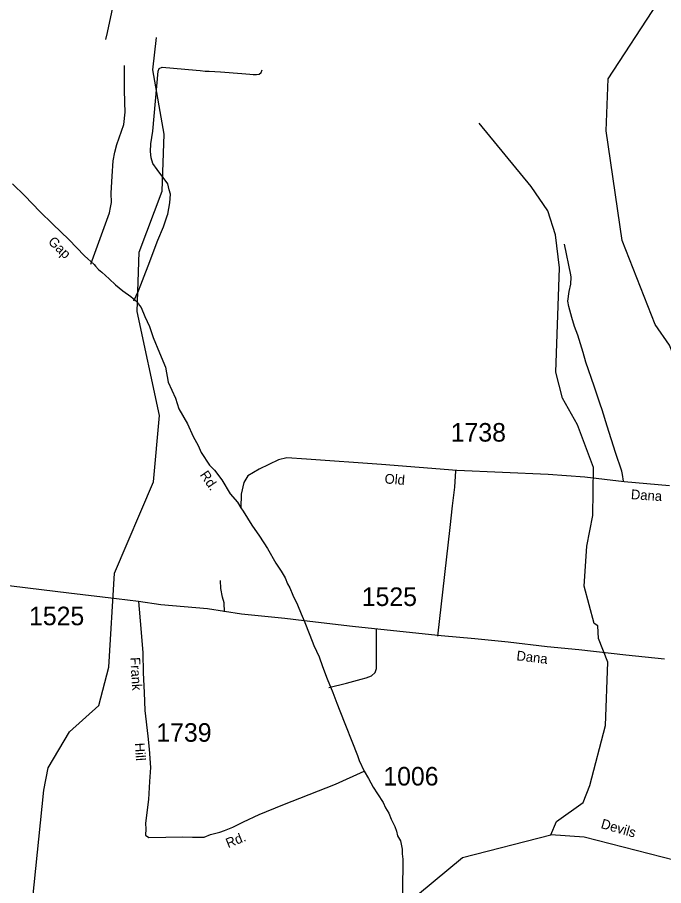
# Model space of a CAD drawing. Extents: x 884530 to 1028605, y 526725 to 653634.
# Drawn here: x 981400 to 985754, y 589776 to 595624 of the extents above; entities that cross this region are included whole.
import ezdxf

# ---------------------------------------------------------------- set-up
doc = ezdxf.new("R2010")
doc.units = 0
for name, color, linetype in [('Exist Hydrographic Creek Single Shore', 7, 'Continuous'), ('Exist Hydrographic Creek Single Shore Label', 7, 'Continuous'), ('Exist Hydrographic Misc Water Feature', 7, 'Continuous'), ('Exist Road Non-System Type 51', 7, 'Continuous'), ('Exist Road Secondary Type 51 Attributed', 7, 'Continuous'), ('Exist Road Secondary Type 51 Label', 7, 'Continuous'), ('Exist Road Secondary Type 51 Number Label', 7, 'Continuous')]:
    doc.layers.add(name, color=color, linetype=linetype)

msp = doc.modelspace()

# ---------------------------------------------------------------- linework, layer by layer
at = {"layer": 'Exist Hydrographic Creek Single Shore'}
for points in [[(982950.8, 588565.1), (984002.4, 589638.6), (984398.4, 589964.7), (984994.7, 590117.5)], [(987014, 589647.7), (986879.5, 589628.4), (986557.5, 589705), (986035.8, 589840.5), (985831, 589946.4), (985219.2, 590103.1), (984994.7, 590117.5)]]:
    msp.add_lwpolyline(points, dxfattribs=at)
at = {"layer": 'Exist Hydrographic Misc Water Feature'}
for points in [[(987709.6, 590330.6), (987655.7, 590378.5), (987625.7, 590478.2), (987622.5, 590927.9), (987753, 591266.5), (987698.5, 591382.4), (987577.3, 591496.4), (987299.3, 591656.3), (986399.6, 592402.9), (986095.7, 592773.3), (985884.8, 593187.8), (985792.7, 593416.1), (985697.3, 593555.9), (985475.1, 594121.5), (985367.2, 594858.8), (985379.4, 595209.7), (985714, 595721.5), (985878.5, 595898.7), (986246.9, 596662.6), (986333.4, 596752.7)], [(981141, 588399.9), (981200, 588658), (981372.8, 589074.6), (981501.8, 589672.5), (981577.8, 590419.3), (981608, 590569.6), (981750, 590812.9), (981947.8, 590989.5), (982015.1, 591247.3), (982053.7, 591880), (982316.7, 592494.9), (982357.3, 592943.7), (982206.5, 593642.5), (982220.2, 594042.6), (982376.1, 594453), (982389.5, 594836.7), (982312.9, 595271.5), (982336.9, 595487.5)], [(984994.7, 590117.5), (985031.2, 590208.7), (985210.6, 590336.3), (985256.4, 590450.2), (985362.2, 590855.1), (985376.9, 591281.4), (985315.7, 591440.2), (985310.2, 591525.6), (985285.7, 591542.5), (985219.4, 591793.3), (985237.1, 592062.1), (985277.5, 592268), (985280.4, 592592.8), (985173.6, 592880.5), (985071.3, 593059.7), (985027.5, 593234.6), (985051.7, 593936.4), (985026.2, 594160.1), (984973.3, 594322), (984862.3, 594485), (984510.1, 594912.2)]]:
    msp.add_lwpolyline(points, dxfattribs=at)
at = {"layer": 'Exist Road Non-System Type 51'}
for points in [[(982054.4, 595756.1), (982004, 595521.4), (981994.5, 595474.2)], [(981895.1, 593960.9), (982020.7, 594308), (982027.2, 594342.4), (982033.1, 594376.6), (982032.7, 594439.3), (982037.5, 594553.9), (982045.6, 594658.9), (982055.3, 594715.9), (982069.3, 594768.7), (982116.2, 594903), (982125.5, 594985.9), (982124.5, 595050.2), (982122.6, 595138.2), (982122.6, 595300.5)], [(982185.3, 593714.6), (982215.2, 593781.4), (982280.7, 593950.9), (982347.2, 594123.8), (982385.2, 594213.2), (982409.3, 594287.5), (982414, 594298.1), (982427.6, 594373.9), (982430.7, 594433.1), (982423.1, 594461.9), (982418.5, 594483.1), (982412.4, 594502.8), (982340.5, 594598.6), (982312.4, 594640.8), (982300.3, 594678.7), (982296.3, 594721.1), (982298.7, 594771.2), (982312.4, 594857.6), (982348.8, 595262.5), (982354.8, 595280.7), (982374.6, 595289.1), (982603.5, 595268.6), (982632.3, 595267.1), (982665.7, 595262.5), (982690.9, 595261.4), (982767.6, 595256.4), (982911.2, 595245.8), (982940, 595244.3), (982965.9, 595241.2), (982988.6, 595239.7), (983009.8, 595239.7), (983028.1, 595241.2), (983042.3, 595253.5), (983048, 595270.6)], [(985483.6, 592499.9), (985475.7, 592545.3), (985471.5, 592568.7), (985429, 592694.1), (985373.6, 592871.6), (985338.8, 592980.8), (985325.4, 593019.2), (985285.7, 593140.7), (985230.1, 593301.7), (985211.3, 593367), (985174.7, 593484.1), (985154, 593542.7), (985134.4, 593603.1), (985114.3, 593676.3), (985107.5, 593713.5), (985118, 593778.2), (985128.3, 593826.4), (985131.4, 593875.2), (985127.7, 593889.8), (985085, 594096)], [(984232.1, 591456.9), (984279.9, 591870.7), (984315.7, 592188), (984331.7, 592334.8), (984346.6, 592460.7), (984354.3, 592570.8)], [(982796.1, 591621.2), (982793.3, 591679.8), (982782.5, 591719.8), (982771.5, 591778.2), (982768.6, 591832.2)], [(983499.1, 591110.3), (983616.4, 591139.9), (983715.1, 591166.1), (983749.3, 591176.6), (983784.5, 591190.3), (983810.8, 591212.4), (983819.3, 591237.6), (983820.2, 591272.3), (983819.1, 591506.9)]]:
    msp.add_lwpolyline(points, dxfattribs=at)
at = {"layer": 'Exist Road Secondary Type 51 Attributed'}
for points in [[(981366.8, 594502), (981450.3, 594422.9), (981550.6, 594317.4), (981639.6, 594230.2), (981746.2, 594128.4), (981852.4, 594018.6), (981916.4, 593958.5), (981926, 593948.1), (981947.4, 593925.3), (981968.8, 593908.7), (982017.1, 593862.9), (982061.9, 593823.4), (982110.5, 593781.6), (982165.2, 593743.7), (982196.2, 593716.6), (982213.7, 593700.1), (982223.2, 593683.7), (982234.7, 593669.2), (982258.5, 593608.4), (982290.3, 593541.3), (982315.7, 593468.4), (982356.2, 593364.9), (982396.8, 593267.5), (982415.9, 593166.7), (982466.2, 593059.1), (982488.2, 592988.2), (982545.1, 592885.6), (982584.2, 592800.2), (982617.1, 592741.3), (982637.6, 592694.5), (982694.3, 592608.9), (982727.5, 592573.5), (982776.2, 592509.2), (982833.9, 592416), (982881.7, 592358), (982906.3, 592321.1)], [(985794.3, 592469.6), (985488.5, 592496.2), (985223.9, 592527.1), (984975.7, 592544.8), (984359.6, 592571.4), (983853.2, 592613.4), (983348, 592648.9), (983215, 592657.7), (983159.6, 592644.4), (983028.9, 592580.1), (982953.5, 592535.8), (982924.7, 592491.4), (982907, 592413.8), (982906.3, 592321.1)], [(982906.3, 592321.1), (982921.7, 592298.6), (982978.4, 592204.4), (983031.9, 592130.5), (983085.1, 592046.6), (983141.7, 591948.7), (983177.8, 591893.3), (983204.3, 591848.4), (983218.9, 591809.9), (983236, 591781.3), (983256.4, 591732.5), (983286.1, 591667.5), (983312.1, 591606.5), (983332.3, 591559.7)], [(982216.1, 591690.7), (982067.4, 591708.3), (981745.9, 591745), (981562.5, 591767.3), (981359.4, 591794.2), (981110, 591818.8), (980894.7, 591849.1), (980785.9, 591858.5), (980552.7, 591891.9)], [(983332.3, 591559.7), (983200.8, 591574.4), (982909.7, 591604.4), (982679.9, 591641.4), (982367.4, 591667.4), (982216.1, 591690.7)], [(982216.1, 591690.7), (982231.6, 591508.6), (982245.9, 591344.1), (982247.5, 591208.7), (982254.2, 591076.4), (982258.7, 590954.7), (982278.9, 590782.1), (982286.7, 590694.6), (982296.4, 590572.1), (982290.7, 590478.4), (982283.3, 590356.2), (982269.6, 590251.8), (982263.6, 590193.9), (982265.6, 590159), (982263.7, 590116.3), (982285.5, 590100.7), (982515.5, 590104.3), (982579.3, 590102), (982657.4, 590102.9), (982700, 590120.8), (982762.7, 590136.5), (982795.6, 590147.4), (982850.5, 590169.5), (982923.9, 590206.3), (983029.7, 590254.6), (983187.7, 590321.2), (983543.2, 590459.5), (983737.2, 590548)], [(983332.3, 591559.7), (983369, 591462.6), (983396.6, 591393.4), (983432, 591316.2), (983455.7, 591251.3), (983486.9, 591168.1), (983525.8, 591076.9), (983551.2, 591004), (983571.6, 590953.1), (983691.2, 590652.8), (983702.3, 590618.6), (983737.2, 590548)], [(985758.9, 591301.6), (985499.8, 591328.6), (985182.8, 591363.6), (984969.4, 591385.1), (984706.4, 591416.2), (984481, 591438), (984255.5, 591459.7), (984020.2, 591484.1), (983657.2, 591520.6), (983332.3, 591559.7)], [(983737.2, 590548), (983765.9, 590498.1), (983795.9, 590439.1), (983826.4, 590393.8), (983864.4, 590336.6), (983879.3, 590300.3), (983901.7, 590264.4), (983917.4, 590224.1), (983942, 590174.7), (983953, 590143.9), (983959.8, 590111.5), (983980.4, 590076.9), (983992.5, 590022.4), (983991.3, 589990.9), (983995.8, 589955), (983994.1, 589737.6), (983990, 589630.3)]]:
    msp.add_lwpolyline(points, dxfattribs=at)

# ---------------------------------------------------------------- texts
at = {"layer": 'Exist Hydrographic Creek Single Shore Label'}
msp.add_text('Devils', height=65.62, rotation=344.00206, dxfattribs=at).set_placement((985326.3, 590164.8))
msp.add_text('Devils', height=65.62, rotation=344.00206, dxfattribs=at).set_placement((985326.3, 590164.8))
at = {"layer": 'Exist Road Secondary Type 51 Label'}
for s, rotation, p in [('Gap', 316.32059, (981601.8, 594107.6)), ('Rd.', 304.32927, (982626.7, 592542.9)), ('Old', 355.21538, (983871.7, 592485.8)), ('Dana', 356.16739, (985531.6, 592379.9)), ('Dana', 353.25674, (984759.6, 591294.3)), ('Frank', 273.3482, (982160.6, 591312.8)), ('Hill', 273.79159, (982190.7, 590736.3)), ('Rd.', 21.94444, (982819.7, 590028.1))]:
    msp.add_text(s, height=65.62, rotation=rotation, dxfattribs=at).set_placement(p)
at = {"layer": 'Exist Road Secondary Type 51 Number Label'}
for s, p in [('1738', (984319.5, 592766.7)), ('1525', (983720, 591659.6)), ('1525', (981478.4, 591529.9)), ('1739', (982336.2, 590745.2)), ('1006', (983865.3, 590450.5))]:
    msp.add_text(s, height=125, dxfattribs=at).set_placement(p)

doc.saveas('drawing.dxf')
